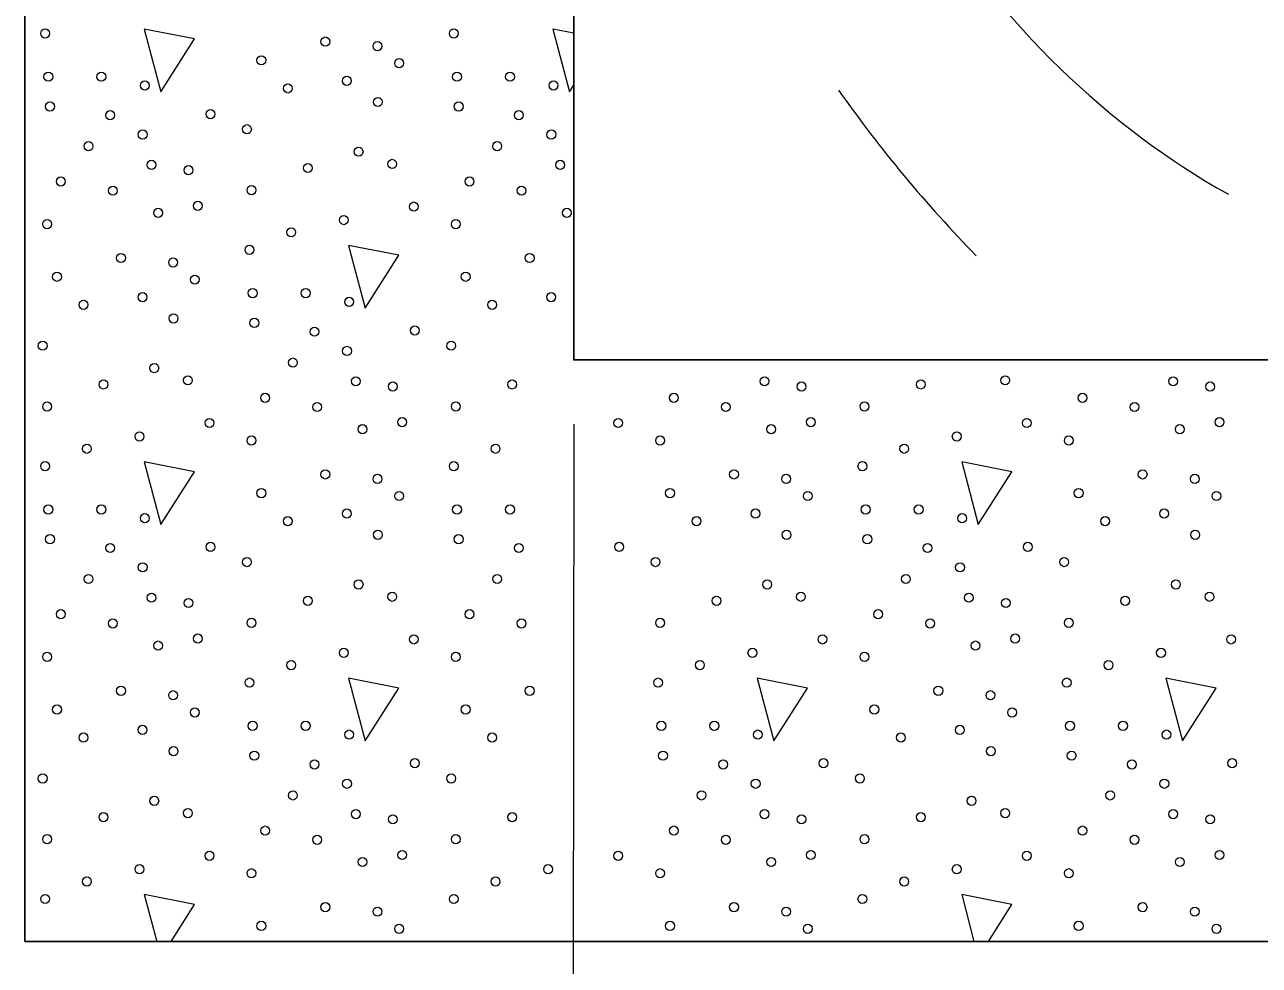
# Model space of a CAD drawing. Extents: x -410.5 to -376.5, y 1617.6 to 1661.6.
# Drawn here: x -405.36 to -403.343, y 1621.375 to 1622.911 of the extents above; entities that cross this region are included whole.
import ezdxf

# ---------------------------------------------------------------- set-up
doc = ezdxf.new("R2010")
doc.units = 0
doc.header["$LTSCALE"] = 0.062
doc.layers.add('1', color=7, linetype='Continuous', lineweight=13)

msp = doc.modelspace()

# ---------------------------------------------------------------- linework, layer by layer
at = {"layer": '1'}
for p, q in [((-404.463, 1622.89733), (-404.497, 1622.90392)), ((-404.497, 1622.90392), (-404.47, 1622.80158)), ((-404.47, 1622.80158), (-404.463, 1622.8125)), ((-404.46308, 1622.259), (-404.465, 1620.696)), ((-405.1645, 1621.49058), (-405.14433, 1621.41433)), ((-405.0825, 1621.47458), (-405.1645, 1621.49058)), ((-403.74758, 1621.47458), (-403.82942, 1621.49058)), ((-403.82942, 1621.49058), (-403.80933, 1621.41433)), ((-405.12092, 1621.41433), (-405.0825, 1621.47458)), ((-403.78583, 1621.41433), (-403.74758, 1621.47458))]:
    msp.add_line(p, q, dxfattribs=at)
at = {"layer": '1', "lineweight": 25}
for points in [[(-405.35992, 1621.41425), (-400.73433, 1621.41425), (-400.73433, 1626.3615), (-405.35992, 1626.3615)], [(-404.46308, 1625.41208), (-404.46308, 1622.36375), (-401.63108, 1622.36375), (-401.63108, 1625.41208)]]:
    msp.add_lwpolyline(points, close=True, dxfattribs=at)
at = {"layer": '1'}
for points in [[(-405.1645, 1622.90392), (-405.1375, 1622.80158), (-405.0825, 1622.888)], [(-404.83075, 1622.55058), (-404.80375, 1622.44817), (-404.74883, 1622.53458)], [(-405.1645, 1622.19725), (-405.1375, 1622.09483), (-405.0825, 1622.18125)], [(-403.82942, 1622.19725), (-403.80258, 1622.09483), (-403.74758, 1622.18125)], [(-404.83075, 1621.84383), (-404.80375, 1621.7415), (-404.74883, 1621.82792)], [(-404.16325, 1621.84383), (-404.13625, 1621.7415), (-404.08133, 1621.82792)], [(-403.49575, 1621.84383), (-403.46875, 1621.7415), (-403.41375, 1621.82792)]]:
    msp.add_lwpolyline(points, close=True, dxfattribs=at)
for centre, major_axis, start_param, end_param in [((-402.7681, 1623.88074), (0, 1.4116), 2.1469427, 2.6531153), ((-402.36749, 1624.11576), (0, 2.19547), 2.2110852, 2.3753032)]:
    msp.add_ellipse(centre, major_axis=major_axis, ratio=0.944543, start_param=start_param, end_param=end_param, dxfattribs=at)
for centre, major_axis in [((-405.32665, 1622.89687), (0, -0.00756)), ((-404.65915, 1622.89687), (0, -0.00756)), ((-404.86886, 1622.88356), (0, -0.00756)), ((-404.7838, 1622.8762), (0, -0.00756)), ((-404.97338, 1622.853), (0, -0.00756)), ((-404.74837, 1622.84823), (0, -0.00756)), ((-405.32126, 1622.82626), (0, -0.00756)), ((-405.23471, 1622.82626), (0, 0.00756)), ((-404.8337, 1622.81961), (0, -0.00756)), ((-404.65375, 1622.82626), (0, -0.00756)), ((-404.5672, 1622.82626), (0, 0.00756)), ((-405.16356, 1622.81195), (0, -0.00756)), ((-404.9301, 1622.80718), (0, -0.00756)), ((-404.49605, 1622.81195), (0, -0.00756)), ((-405.31859, 1622.77762), (0, -0.00756)), ((-404.78291, 1622.78492), (0, -0.00756)), ((-404.65108, 1622.77762), (0, -0.00756)), ((-405.2203, 1622.76331), (0, 0.00756)), ((-405.05631, 1622.76519), (0, -0.00756)), ((-404.55279, 1622.76331), (0, 0.00756)), ((-404.99685, 1622.7404), (0, -0.00756)), ((-405.25551, 1622.71272), (0, 0.00756)), ((-405.16718, 1622.7318), (0, 0.00756)), ((-404.588, 1622.71272), (0, 0.00756)), ((-404.49967, 1622.7318), (0, 0.00756)), ((-404.81445, 1622.70383), (0, -0.00756)), ((-405.15271, 1622.68221), (0, 0.00756)), ((-405.09236, 1622.67356), (0, -0.00756)), ((-404.89739, 1622.67715), (0, -0.00756)), ((-404.7595, 1622.6838), (0, -0.00756)), ((-404.4852, 1622.68221), (0, 0.00756)), ((-405.30084, 1622.65518), (0, 0.00756)), ((-404.63334, 1622.65518), (0, 0.00756)), ((-405.21585, 1622.64022), (0, 0.00756)), ((-404.98962, 1622.64111), (0, -0.00756)), ((-404.54834, 1622.64022), (0, 0.00756)), ((-405.07706, 1622.61543), (0, -0.00756)), ((-404.7244, 1622.61413), (0, 0.00756)), ((-405.14198, 1622.60395), (0, -0.00756)), ((-404.83882, 1622.59217), (0, -0.00756)), ((-404.47447, 1622.60395), (0, -0.00756)), ((-405.32337, 1622.58551), (0, 0.00756)), ((-404.92448, 1622.57214), (0, -0.00756)), ((-404.65586, 1622.58551), (0, 0.00756)), ((-404.9929, 1622.54352), (0, -0.00756)), ((-405.20261, 1622.53021), (0, -0.00756)), ((-405.11756, 1622.52285), (0, -0.00756)), ((-404.5351, 1622.53021), (0, -0.00756)), ((-405.30713, 1622.49965), (0, -0.00756)), ((-405.08212, 1622.49488), (0, -0.00756)), ((-404.63962, 1622.49965), (0, -0.00756)), ((-404.9875, 1622.47291), (0, -0.00756)), ((-404.90095, 1622.47291), (0, 0.00756)), ((-405.26385, 1622.45383), (0, -0.00756)), ((-405.16745, 1622.46626), (0, -0.00756)), ((-404.82981, 1622.4586), (0, -0.00756)), ((-404.59634, 1622.45383), (0, -0.00756)), ((-404.49995, 1622.46626), (0, -0.00756)), ((-405.11667, 1622.43157), (0, -0.00756)), ((-404.98483, 1622.42427), (0, -0.00756)), ((-404.88654, 1622.40996), (0, 0.00756)), ((-404.72256, 1622.41184), (0, -0.00756)), ((-405.3306, 1622.38705), (0, -0.00756)), ((-404.83342, 1622.37845), (0, 0.00756)), ((-404.6631, 1622.38705), (0, -0.00756)), ((-405.14821, 1622.35048), (0, -0.00756)), ((-404.92176, 1622.35937), (0, 0.00756)), ((-405.09325, 1622.33045), (0, -0.00756)), ((-403.75823, 1622.33045), (0, -0.00756)), ((-405.23115, 1622.3238), (0, -0.00756)), ((-404.81896, 1622.32886), (0, 0.00756)), ((-404.75861, 1622.32021), (0, -0.00756)), ((-404.56364, 1622.3238), (0, -0.00756)), ((-404.15145, 1622.32886), (0, 0.00756)), ((-404.0911, 1622.32021), (0, -0.00756)), ((-403.89613, 1622.3238), (0, -0.00756)), ((-403.48394, 1622.32886), (0, 0.00756)), ((-403.42359, 1622.32021), (0, -0.00756)), ((-404.96709, 1622.30183), (0, 0.00756)), ((-404.29958, 1622.30183), (0, 0.00756)), ((-403.63207, 1622.30183), (0, 0.00756)), ((-405.32337, 1622.28776), (0, -0.00756)), ((-404.88209, 1622.28687), (0, 0.00756)), ((-404.65586, 1622.28776), (0, -0.00756)), ((-404.21459, 1622.28687), (0, 0.00756)), ((-403.98836, 1622.28776), (0, -0.00756)), ((-403.54708, 1622.28687), (0, 0.00756)), ((-405.05815, 1622.26078), (0, 0.00756)), ((-404.80822, 1622.2506), (0, -0.00756)), ((-404.74331, 1622.26208), (0, -0.00756)), ((-404.39064, 1622.26078), (0, 0.00756)), ((-404.14071, 1622.2506), (0, -0.00756)), ((-404.0758, 1622.26208), (0, -0.00756)), ((-403.72313, 1622.26078), (0, 0.00756)), ((-403.47321, 1622.2506), (0, -0.00756)), ((-403.40829, 1622.26208), (0, -0.00756)), ((-405.17257, 1622.23882), (0, -0.00756)), ((-404.98962, 1622.23216), (0, 0.00756)), ((-404.32211, 1622.23216), (0, 0.00756)), ((-403.83755, 1622.23882), (0, -0.00756)), ((-403.6546, 1622.23216), (0, 0.00756)), ((-405.25824, 1622.21879), (0, -0.00756)), ((-404.59073, 1622.21879), (0, -0.00756)), ((-403.92322, 1622.21879), (0, -0.00756)), ((-405.32665, 1622.19017), (0, -0.00756)), ((-404.65915, 1622.19017), (0, -0.00756)), ((-403.99164, 1622.19017), (0, -0.00756)), ((-404.86886, 1622.17686), (0, -0.00756)), ((-404.7838, 1622.1695), (0, -0.00756)), ((-404.20135, 1622.17686), (0, -0.00756)), ((-404.1163, 1622.1695), (0, -0.00756)), ((-403.53384, 1622.17686), (0, -0.00756)), ((-403.44879, 1622.1695), (0, -0.00756)), ((-404.97338, 1622.1463), (0, -0.00756)), ((-404.74837, 1622.14153), (0, -0.00756)), ((-404.30587, 1622.1463), (0, -0.00756)), ((-404.08086, 1622.14153), (0, -0.00756)), ((-403.63836, 1622.1463), (0, -0.00756)), ((-403.41335, 1622.14153), (0, -0.00756)), ((-405.32126, 1622.11956), (0, -0.00756)), ((-405.23471, 1622.11956), (0, 0.00756)), ((-404.8337, 1622.11291), (0, -0.00756)), ((-404.65375, 1622.11956), (0, -0.00756)), ((-404.5672, 1622.11956), (0, 0.00756)), ((-404.16619, 1622.11291), (0, -0.00756)), ((-403.98624, 1622.11956), (0, -0.00756)), ((-403.89969, 1622.11956), (0, 0.00756)), ((-403.49868, 1622.11291), (0, -0.00756)), ((-405.16356, 1622.10525), (0, -0.00756)), ((-404.9301, 1622.10048), (0, -0.00756)), ((-404.26259, 1622.10048), (0, -0.00756)), ((-403.82854, 1622.10525), (0, -0.00756)), ((-403.59508, 1622.10048), (0, -0.00756)), ((-405.31859, 1622.07092), (0, -0.00756)), ((-404.78291, 1622.07822), (0, -0.00756)), ((-404.65108, 1622.07092), (0, -0.00756)), ((-404.11541, 1622.07822), (0, -0.00756)), ((-403.98357, 1622.07092), (0, -0.00756)), ((-403.4479, 1622.07822), (0, -0.00756)), ((-405.2203, 1622.05661), (0, 0.00756)), ((-405.05631, 1622.05849), (0, -0.00756)), ((-404.55279, 1622.05661), (0, 0.00756)), ((-404.38881, 1622.05849), (0, -0.00756)), ((-403.88528, 1622.05661), (0, 0.00756)), ((-403.7213, 1622.05849), (0, -0.00756)), ((-404.99685, 1622.0337), (0, -0.00756)), ((-404.32934, 1622.0337), (0, -0.00756)), ((-403.66183, 1622.0337), (0, -0.00756)), ((-405.16718, 1622.0251), (0, 0.00756)), ((-403.83216, 1622.0251), (0, 0.00756)), ((-405.25551, 1622.00602), (0, 0.00756)), ((-404.81445, 1621.99713), (0, -0.00756)), ((-404.588, 1622.00602), (0, 0.00756)), ((-404.14694, 1621.99713), (0, -0.00756)), ((-403.92049, 1622.00602), (0, 0.00756)), ((-403.47944, 1621.99713), (0, -0.00756)), ((-405.15271, 1621.97551), (0, 0.00756)), ((-405.09236, 1621.96686), (0, -0.00756)), ((-404.89739, 1621.97045), (0, -0.00756)), ((-404.7595, 1621.9771), (0, -0.00756)), ((-404.22988, 1621.97045), (0, -0.00756)), ((-404.09199, 1621.9771), (0, -0.00756)), ((-403.8177, 1621.97551), (0, 0.00756)), ((-403.75734, 1621.96686), (0, -0.00756)), ((-403.56237, 1621.97045), (0, -0.00756)), ((-403.42448, 1621.9771), (0, -0.00756)), ((-405.30084, 1621.94848), (0, 0.00756)), ((-404.63334, 1621.94848), (0, 0.00756)), ((-403.96583, 1621.94848), (0, 0.00756)), ((-405.21585, 1621.93352), (0, 0.00756)), ((-404.98962, 1621.93441), (0, -0.00756)), ((-404.54834, 1621.93352), (0, 0.00756)), ((-404.32211, 1621.93441), (0, -0.00756)), ((-403.88083, 1621.93352), (0, 0.00756)), ((-403.6546, 1621.93441), (0, -0.00756)), ((-405.07706, 1621.90873), (0, -0.00756)), ((-404.7244, 1621.90743), (0, 0.00756)), ((-404.05689, 1621.90743), (0, 0.00756)), ((-403.74205, 1621.90873), (0, -0.00756)), ((-403.38938, 1621.90743), (0, 0.00756)), ((-405.14198, 1621.89725), (0, -0.00756)), ((-404.83882, 1621.88547), (0, -0.00756)), ((-404.17131, 1621.88547), (0, -0.00756)), ((-403.80696, 1621.89725), (0, -0.00756)), ((-403.5038, 1621.88547), (0, -0.00756)), ((-405.32337, 1621.87881), (0, 0.00756)), ((-404.92448, 1621.86544), (0, -0.00756)), ((-404.65586, 1621.87881), (0, 0.00756)), ((-404.25697, 1621.86544), (0, -0.00756)), ((-403.98836, 1621.87881), (0, 0.00756)), ((-403.58946, 1621.86544), (0, -0.00756)), ((-404.9929, 1621.83682), (0, -0.00756)), ((-404.32539, 1621.83682), (0, -0.00756)), ((-403.65788, 1621.83682), (0, -0.00756)), ((-405.20261, 1621.82351), (0, -0.00756)), ((-405.11756, 1621.81615), (0, -0.00756)), ((-404.5351, 1621.82351), (0, -0.00756)), ((-403.86759, 1621.82351), (0, -0.00756)), ((-403.78254, 1621.81615), (0, -0.00756)), ((-405.30713, 1621.79295), (0, -0.00756)), ((-405.08212, 1621.78818), (0, -0.00756)), ((-404.63962, 1621.79295), (0, -0.00756)), ((-403.97211, 1621.79295), (0, -0.00756)), ((-403.74711, 1621.78818), (0, -0.00756)), ((-404.9875, 1621.76621), (0, -0.00756)), ((-404.90095, 1621.76621), (0, 0.00756)), ((-404.32, 1621.76621), (0, -0.00756)), ((-404.23344, 1621.76621), (0, 0.00756)), ((-403.65249, 1621.76621), (0, -0.00756)), ((-403.56593, 1621.76621), (0, 0.00756)), ((-405.26385, 1621.74713), (0, -0.00756)), ((-405.16745, 1621.75956), (0, -0.00756)), ((-404.82981, 1621.7519), (0, -0.00756)), ((-404.59634, 1621.74713), (0, -0.00756)), ((-404.1623, 1621.7519), (0, -0.00756)), ((-403.92884, 1621.74713), (0, -0.00756)), ((-403.83244, 1621.75956), (0, -0.00756)), ((-403.49479, 1621.7519), (0, -0.00756)), ((-405.11667, 1621.72487), (0, -0.00756)), ((-403.78165, 1621.72487), (0, -0.00756)), ((-404.98483, 1621.71757), (0, -0.00756)), ((-404.72256, 1621.70514), (0, -0.00756)), ((-404.31733, 1621.71757), (0, -0.00756)), ((-404.05505, 1621.70514), (0, -0.00756)), ((-403.64982, 1621.71757), (0, -0.00756)), ((-403.38754, 1621.70514), (0, -0.00756)), ((-404.88654, 1621.70326), (0, 0.00756)), ((-404.21904, 1621.70326), (0, 0.00756)), ((-403.55153, 1621.70326), (0, 0.00756)), ((-405.3306, 1621.68035), (0, -0.00756)), ((-404.83342, 1621.67175), (0, 0.00756)), ((-404.6631, 1621.68035), (0, -0.00756)), ((-404.16591, 1621.67175), (0, 0.00756)), ((-403.99559, 1621.68035), (0, -0.00756)), ((-403.4984, 1621.67175), (0, 0.00756)), ((-405.14821, 1621.64378), (0, -0.00756)), ((-404.92176, 1621.65267), (0, 0.00756)), ((-404.25425, 1621.65267), (0, 0.00756)), ((-403.81319, 1621.64378), (0, -0.00756)), ((-403.58674, 1621.65267), (0, 0.00756)), ((-405.09325, 1621.62375), (0, -0.00756)), ((-403.75823, 1621.62375), (0, -0.00756)), ((-405.23115, 1621.6171), (0, -0.00756)), ((-404.81896, 1621.62216), (0, 0.00756)), ((-404.75861, 1621.61351), (0, -0.00756)), ((-404.56364, 1621.6171), (0, -0.00756)), ((-404.15145, 1621.62216), (0, 0.00756)), ((-404.0911, 1621.61351), (0, -0.00756)), ((-403.89613, 1621.6171), (0, -0.00756)), ((-403.48394, 1621.62216), (0, 0.00756)), ((-403.42359, 1621.61351), (0, -0.00756)), ((-404.96709, 1621.59513), (0, 0.00756)), ((-404.29958, 1621.59513), (0, 0.00756)), ((-403.63207, 1621.59513), (0, 0.00756)), ((-405.32337, 1621.58106), (0, -0.00756)), ((-404.88209, 1621.58017), (0, 0.00756)), ((-404.65586, 1621.58106), (0, -0.00756)), ((-404.21459, 1621.58017), (0, 0.00756)), ((-403.98836, 1621.58106), (0, -0.00756)), ((-403.54708, 1621.58017), (0, 0.00756)), ((-405.05815, 1621.55408), (0, 0.00756)), ((-404.80822, 1621.5439), (0, -0.00756)), ((-404.74331, 1621.55538), (0, -0.00756)), ((-404.39064, 1621.55408), (0, 0.00756)), ((-404.14071, 1621.5439), (0, -0.00756)), ((-404.0758, 1621.55538), (0, -0.00756)), ((-403.72313, 1621.55408), (0, 0.00756)), ((-403.47321, 1621.5439), (0, -0.00756)), ((-403.40829, 1621.55538), (0, -0.00756)), ((-405.17257, 1621.53212), (0, -0.00756)), ((-404.98962, 1621.52546), (0, 0.00756)), ((-404.50506, 1621.53212), (0, -0.00756)), ((-404.32211, 1621.52546), (0, 0.00756)), ((-403.83755, 1621.53212), (0, -0.00756)), ((-403.6546, 1621.52546), (0, 0.00756)), ((-405.25824, 1621.51209), (0, -0.00756)), ((-404.59073, 1621.51209), (0, -0.00756)), ((-403.92322, 1621.51209), (0, -0.00756)), ((-405.32665, 1621.48347), (0, -0.00756)), ((-404.65915, 1621.48347), (0, -0.00756)), ((-403.99164, 1621.48347), (0, -0.00756)), ((-404.86886, 1621.47016), (0, -0.00756)), ((-404.7838, 1621.4628), (0, -0.00756)), ((-404.20135, 1621.47016), (0, -0.00756)), ((-404.1163, 1621.4628), (0, -0.00756)), ((-403.53384, 1621.47016), (0, -0.00756)), ((-403.44879, 1621.4628), (0, -0.00756)), ((-404.97338, 1621.4396), (0, -0.00756)), ((-404.74837, 1621.43483), (0, -0.00756)), ((-404.30587, 1621.4396), (0, -0.00756)), ((-404.08086, 1621.43483), (0, -0.00756)), ((-403.63836, 1621.4396), (0, -0.00756)), ((-403.41335, 1621.43483), (0, -0.00756))]:
    msp.add_ellipse(centre, major_axis=major_axis, ratio=0.944543, dxfattribs=at)

doc.saveas('drawing.dxf')
